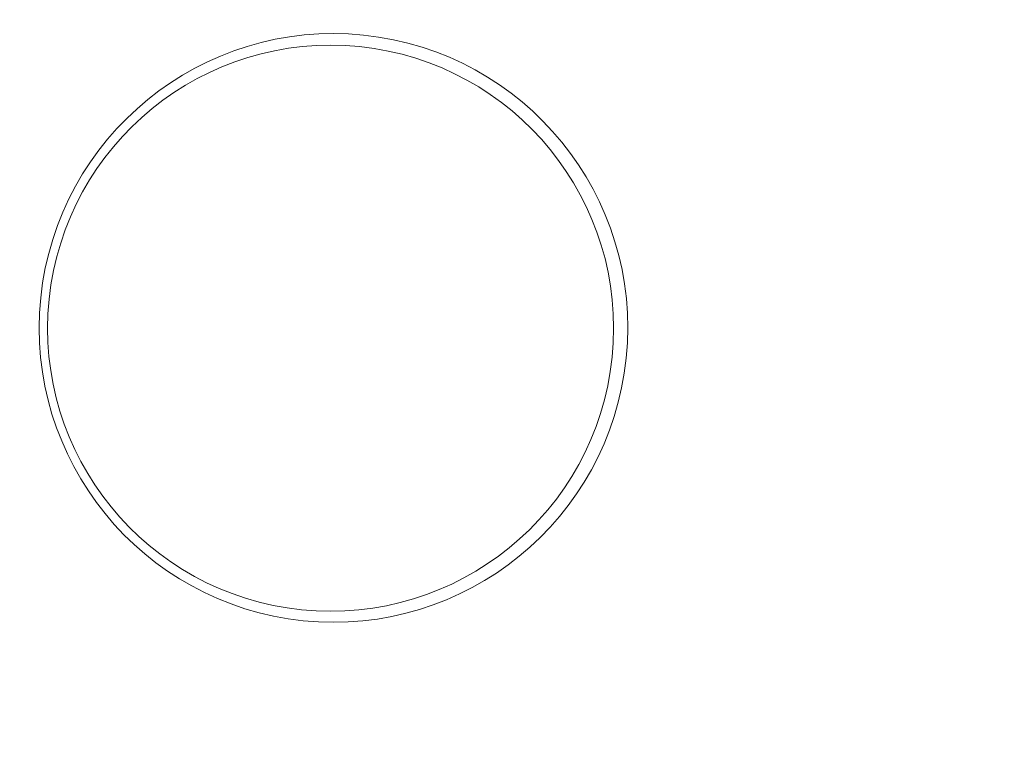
# Model space of a CAD drawing. Header units: millimetres. Extents: x -188930 to 271134, y -158090 to 283816.
# Tile 383 of 610: x 51393 to 51828, y 59575 to 59893. Entities that reach past the tile are written whole.
import ezdxf

# ---------------------------------------------------------------- set-up
doc = ezdxf.new("R2010")
doc.units = ezdxf.units.MM
for name, color, linetype, lineweight in [('A-DETL-2', 5, 'Continuous', 25), ('I-FURN', 30, 'Continuous', 9), ('PZT_UTWARDZENIA', 5, 'Continuous', 9)]:
    doc.layers.add(name, color=color, linetype=linetype, lineweight=lineweight)

# ---------------------------------------------------------------- blocks, each defined once
blk = doc.blocks.new('LARSLAJ_hamak - LARSLAJ_hamak-V31-PZT-dwg')
at = {"layer": 'I-FURN'}
for centre, radius, start, end in [((-3960.87, 0.01), 130, 0, 180), ((-3960.87, 0.01), 130, 0, 180), ((-3961.13, 1.25), 125, 360, 180), ((-3961.13, 1.25), 125, 0, 180), ((-3960.87, 0.01), 130, 180, 360), ((-3960.87, 0.01), 130, 180, 360), ((-3961.13, 1.25), 125, 180, 0), ((-3961.13, 1.25), 125, 180, 360)]:
    blk.add_arc(centre, radius, start, end, dxfattribs=at)

msp = doc.modelspace()

# ---------------------------------------------------------------- linework, layer by layer
at = {"layer": 'A-DETL-2'}
msp.add_arc((51264, 60776.93), 2666.6, 271.92142, 351.74349, dxfattribs=at)
at = {"layer": 'PZT_UTWARDZENIA'}
for centre, radius, start, end in [((59552.72, 60792.38), 12000, 159.94686, 262.671126), ((59552.72, 60792.38), 12000, 159.94686, 262.671126), ((59275.43, 60624.14), 10000, 158.651807, 263.428328), ((59275.43, 60624.14), 10000, 158.651807, 263.428328)]:
    msp.add_arc(centre, radius, start, end, dxfattribs=at)

# ---------------------------------------------------------------- block references
at = {"layer": 'I-FURN', "rotation": 84.12020358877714}
msp.add_blockref('LARSLAJ_hamak - LARSLAJ_hamak-V31-PZT-dwg', (51937.56, 63697.11), dxfattribs=at)

doc.saveas('drawing.dxf')
